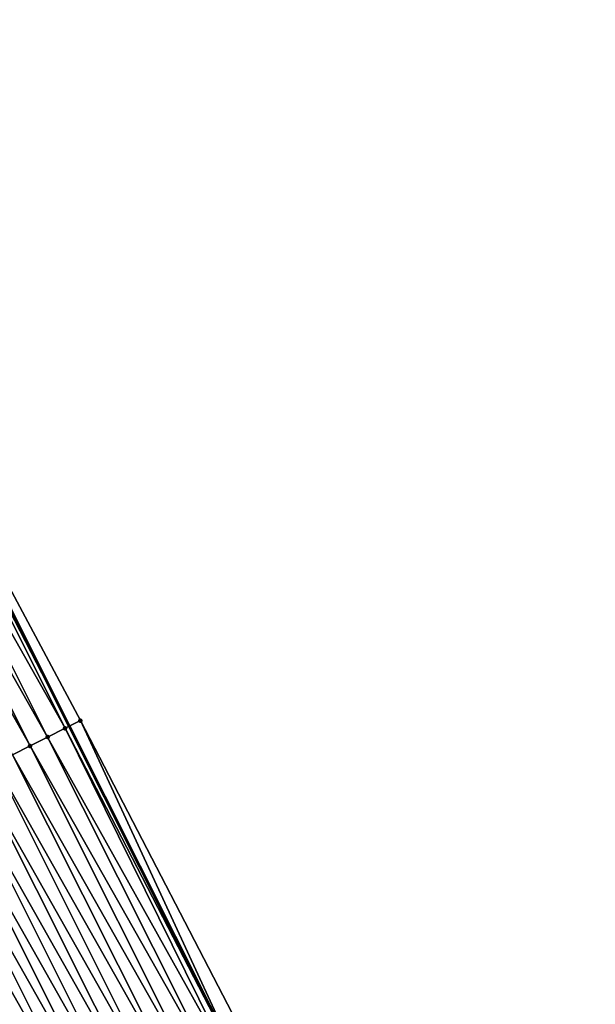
# Model space of a CAD drawing. Header units: feet. Extents: x 2017353 to 2024169, y 808050 to 818690.
# Tile 273 of 305: x 2023310 to 2023340, y 813331 to 813381. Entities that reach past the tile are written whole.
import ezdxf

# ---------------------------------------------------------------- set-up
doc = ezdxf.new("R2010")
doc.units = ezdxf.units.FT
doc.header["$MEASUREMENT"] = 0
for name, color, linetype, lineweight in [('EP_Travel Lane', 172, 'Continuous', 53), ('SB-Road Shots', 141, 'Continuous', 100), ('SB-Road X-Section', 40, 'Continuous', 13)]:
    doc.layers.add(name, color=color, linetype=linetype, lineweight=lineweight)
doc.layers.add('I-77-MM15-17_SB-Surface-BORDER', color=7, linetype='Continuous')
doc.layers.add('I-77-MM15-17_SB-Surface-TIN', color=7, linetype='Continuous')

msp = doc.modelspace()

# ---------------------------------------------------------------- linework, layer by layer
at = {"layer": 'EP_Travel Lane'}
msp.add_polyline3d([(2023194.421320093, 813555.3463802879, 318.4628187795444), (2023204.926228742, 813538.3413243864, 319.1687769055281), (2023215.282699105, 813521.2431331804, 319.8780506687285), (2023225.639466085, 813504.1444522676, 320.570867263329), (2023236.072333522, 813486.3501624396, 321.2628985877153), (2023245.948912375, 813468.9706157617, 321.899223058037), (2023255.877018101, 813451.4877409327, 322.4517125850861), (2023265.601964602, 813434.0233073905, 323.0995910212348), (2023275.32635841, 813416.5598663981, 323.7814858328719), (2023284.996142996, 813398.7343607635, 324.4486668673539), (2023294.310590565, 813381.0468244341, 325.0806575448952), (2023303.782176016, 813363.0608933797, 325.6756898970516), (2023312.75653109, 813345.1961410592, 326.2347188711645), (2023321.727080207, 813327.3305454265, 326.8261094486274), (2023330.645212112, 813308.9822243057, 327.400423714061), (2023339.098520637, 813290.8643386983, 327.9331827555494)], dxfattribs=at)
at = {"layer": 'I-77-MM15-17_SB-Surface-BORDER', "color": 3, "linetype": 'Continuous', "lineweight": -3}
msp.add_polyline3d([(2023194.975082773, 813555.6961595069, 318.5071512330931), (2023205.189514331, 813538.5075337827, 319.1876011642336), (2023216.363663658, 813521.9255594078, 319.9559401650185), (2023227.14517695, 813505.0951388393, 320.6821071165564), (2023237.925304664, 813487.4085238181, 321.4009052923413), (2023248.819575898, 813470.610404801, 322.117313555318), (2023257.663590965, 813452.4901330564, 322.5894861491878), (2023268.593012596, 813435.7017305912, 323.3364311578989), (2023277.667020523, 813417.8725349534, 323.946135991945), (2023286.990578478, 813399.801081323, 324.6073126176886), (2023295.189289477, 813381.516258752, 325.1360678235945), (2023303.901929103, 813363.1212285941, 325.6819302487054), (2023313.322156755, 813345.4811914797, 326.2663508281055), (2023322.535660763, 813327.7381463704, 326.8747219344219), (2023331.463154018, 813309.3654182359, 327.4530750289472), (2023339.589621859, 813291.094323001, 327.9617861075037)], dxfattribs=at)
at = {"layer": 'I-77-MM15-17_SB-Surface-TIN', "color": 128, "linetype": 'Continuous', "lineweight": -3}
for points in [[(2023312.545967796, 813345.090026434, 326.2229433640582), (2023303.575007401, 813362.9565155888, 325.6648943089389), (2023302.682058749, 813362.506354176, 325.6102702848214)], [(2023303.575007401, 813362.9565155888, 325.6648943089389), (2023312.75653109, 813345.1961410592, 326.2347188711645), (2023303.782176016, 813363.0608933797, 325.6756898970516)], [(2023312.545967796, 813345.090026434, 326.2229433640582), (2023312.75653109, 813345.1961410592, 326.2347188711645), (2023303.575007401, 813362.9565155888, 325.6648943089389)], [(2023303.901929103, 813363.1212285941, 325.6819302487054), (2023303.782176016, 813363.0608933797, 325.6756898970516), (2023312.75653109, 813345.1961410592, 326.2347188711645)], [(2023313.322156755, 813345.4811914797, 326.2663508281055), (2023303.901929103, 813363.1212285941, 325.6819302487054), (2023312.75653109, 813345.1961410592, 326.2347188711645)], [(2023311.653023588, 813344.6398561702, 326.1679834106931), (2023302.682058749, 813362.506354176, 325.6102702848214), (2023301.789175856, 813362.0560617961, 325.5506756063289)], [(2023311.653023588, 813344.6398561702, 326.1679834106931), (2023312.545967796, 813345.090026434, 326.2229433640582), (2023302.682058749, 813362.506354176, 325.6102702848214)], [(2023310.760126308, 813344.1895924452, 326.1094762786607), (2023301.789175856, 813362.0560617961, 325.5506756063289), (2023300.896310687, 813361.6057341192, 325.4897412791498)], [(2023310.760126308, 813344.1895924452, 326.1094762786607), (2023311.653023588, 813344.6398561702, 326.1679834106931), (2023301.789175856, 813362.0560617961, 325.5506756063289)], [(2023309.867208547, 813343.7393695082, 326.0525172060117), (2023310.760126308, 813344.1895924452, 326.1094762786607), (2023300.896310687, 813361.6057341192, 325.4897412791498)], [(2023313.322156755, 813345.4811914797, 326.2663508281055), (2023312.75653109, 813345.1961410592, 326.2347188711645), (2023321.727080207, 813327.3305454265, 326.8261094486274)], [(2023322.535660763, 813327.7381463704, 326.8747219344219), (2023313.322156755, 813345.4811914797, 326.2663508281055), (2023321.727080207, 813327.3305454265, 326.8261094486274)], [(2023321.414746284, 813327.1730996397, 326.8073316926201), (2023312.545967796, 813345.090026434, 326.2229433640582), (2023311.653023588, 813344.6398561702, 326.1679834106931)], [(2023312.545967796, 813345.090026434, 326.2229433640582), (2023321.727080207, 813327.3305454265, 326.8261094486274), (2023312.75653109, 813345.1961410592, 326.2347188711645)], [(2023321.414746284, 813327.1730996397, 326.8073316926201), (2023321.727080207, 813327.3305454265, 326.8261094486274), (2023312.545967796, 813345.090026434, 326.2229433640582)], [(2023320.62357906, 813326.7741734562, 326.7566378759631), (2023311.653023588, 813344.6398561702, 326.1679834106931), (2023310.760126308, 813344.1895924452, 326.1094762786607)], [(2023320.62357906, 813326.7741734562, 326.7566378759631), (2023321.414746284, 813327.1730996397, 326.8073316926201), (2023311.653023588, 813344.6398561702, 326.1679834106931)], [(2023319.730669, 813326.3239351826, 326.6990968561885), (2023310.760126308, 813344.1895924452, 326.1094762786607), (2023309.867208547, 813343.7393695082, 326.0525172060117)], [(2023319.730669, 813326.3239351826, 326.6990968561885), (2023320.62357906, 813326.7741734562, 326.7566378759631), (2023310.760126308, 813344.1895924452, 326.1094762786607)], [(2023317.944792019, 813325.42357188, 326.5883128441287), (2023308.974242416, 813343.2892429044, 325.9992143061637), (2023308.081233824, 813342.8392008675, 325.9491210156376)], [(2023318.837743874, 813325.8737269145, 326.6426946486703), (2023309.867208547, 813343.7393695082, 326.0525172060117), (2023308.974242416, 813343.2892429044, 325.9992143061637)], [(2023317.944792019, 813325.42357188, 326.5883128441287), (2023318.837743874, 813325.8737269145, 326.6426946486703), (2023308.974242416, 813343.2892429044, 325.9992143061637)], [(2023318.837743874, 813325.8737269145, 326.6426946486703), (2023319.730669, 813326.3239351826, 326.6990968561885), (2023309.867208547, 813343.7393695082, 326.0525172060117)], [(2023317.051808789, 813324.9734793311, 326.5363025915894), (2023308.081233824, 813342.8392008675, 325.9491210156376), (2023307.188196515, 813342.3892160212, 325.9011983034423)], [(2023317.051808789, 813324.9734793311, 326.5363025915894), (2023317.944792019, 813325.42357188, 326.5883128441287), (2023308.081233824, 813342.8392008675, 325.9491210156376)], [(2023316.158798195, 813324.5234412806, 326.4863607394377), (2023307.188196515, 813342.3892160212, 325.9011983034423), (2023306.295188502, 813341.9391728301, 325.8510612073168)], [(2023316.158798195, 813324.5234412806, 326.4863607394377), (2023317.051808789, 813324.9734793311, 326.5363025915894), (2023307.188196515, 813342.3892160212, 325.9011983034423)], [(2023315.265798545, 813324.0733814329, 326.4355916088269), (2023306.295188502, 813341.9391728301, 325.8510612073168), (2023305.402212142, 813341.4890666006, 325.798531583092)], [(2023315.265798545, 813324.0733814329, 326.4355916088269), (2023316.158798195, 813324.5234412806, 326.4863607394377), (2023306.295188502, 813341.9391728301, 325.8510612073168)], [(2023314.372819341, 813323.6232808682, 326.3832771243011), (2023305.402212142, 813341.4890666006, 325.798531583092), (2023304.509315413, 813341.0388017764, 325.7399827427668)], [(2023314.372819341, 813323.6232808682, 326.3832771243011), (2023315.265798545, 813324.0733814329, 326.4355916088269), (2023305.402212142, 813341.4890666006, 325.798531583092)], [(2023313.479850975, 813323.1731587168, 326.3301433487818), (2023304.509315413, 813341.0388017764, 325.7399827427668), (2023303.616436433, 813340.5885016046, 325.6800923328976)], [(2023313.479850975, 813323.1731587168, 326.3301433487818), (2023314.372819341, 813323.6232808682, 326.3832771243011), (2023304.509315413, 813341.0388017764, 325.7399827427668)], [(2023312.586880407, 813322.7230409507, 326.2771760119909), (2023303.616436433, 813340.5885016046, 325.6800923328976), (2023302.723509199, 813340.1382975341, 325.6238492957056)], [(2023312.586880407, 813322.7230409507, 326.2771760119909), (2023313.479850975, 813323.1731587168, 326.3301433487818), (2023303.616436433, 813340.5885016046, 325.6800923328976)], [(2023311.693930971, 813322.2728810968, 326.2226112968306), (2023302.723509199, 813340.1382975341, 325.6238492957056), (2023301.830656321, 813339.6879453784, 325.5619859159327)], [(2023311.693930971, 813322.2728810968, 326.2226112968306), (2023312.586880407, 813322.7230409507, 326.2771760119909), (2023302.723509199, 813340.1382975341, 325.6238492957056)], [(2023310.725447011, 813321.7843714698, 326.1552230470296), (2023301.821426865, 813339.6832882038, 325.5612898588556), (2023301.573060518, 813339.5579627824, 325.5425588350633)], [(2023309.908328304, 813321.3719714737, 326.0910925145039), (2023310.725447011, 813321.7843714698, 326.1552230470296), (2023301.573060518, 813339.5579627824, 325.5425588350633)], [(2023310.801076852, 813321.8225314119, 326.1608418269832), (2023301.830656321, 813339.6879453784, 325.5619859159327), (2023301.821426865, 813339.6832882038, 325.5612898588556)], [(2023310.801076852, 813321.8225314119, 326.1608418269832), (2023301.821426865, 813339.6832882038, 325.5612898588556), (2023310.791877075, 813321.817889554, 326.1601583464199)], [(2023310.725447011, 813321.7843714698, 326.1552230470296), (2023310.791877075, 813321.817889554, 326.1601583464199), (2023301.821426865, 813339.6832882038, 325.5612898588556)], [(2023310.801076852, 813321.8225314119, 326.1608418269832), (2023311.693930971, 813322.2728810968, 326.2226112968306), (2023301.830656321, 813339.6879453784, 325.5619859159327)]]:
    msp.add_3dface(points, dxfattribs=at)
at = {"layer": 'SB-Road Shots', "lineweight": 100}
for p in [(2023313.322156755, 813345.4811914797, 326.2663508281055), (2023312.545967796, 813345.090026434, 326.2229433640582), (2023311.653023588, 813344.6398561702, 326.1679834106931), (2023310.760126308, 813344.1895924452, 326.1094762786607)]:
    msp.add_point(p, dxfattribs=at)
at = {"layer": 'SB-Road X-Section', "extrusion": (0.4485272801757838, -0.8932831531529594, 0.02947010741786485), "elevation": 180973.0203933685, "flags": 128}
msp.add_lwpolyline([(2173143.219304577, -5009.203687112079), (2173142.350122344, -5009.247113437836), (2173141.350122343, -5009.302097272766), (2173140.350122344, -5009.360629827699), (2173139.350122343, -5009.417613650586), (2173138.350122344, -5009.470939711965), (2173137.350122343, -5009.521054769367), (2173136.350122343, -5009.568998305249), (2173135.350122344, -5009.61915718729), (2173134.350122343, -5009.671709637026), (2173133.350122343, -5009.730283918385), (2173132.350122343, -5009.790200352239), (2173131.350122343, -5009.846467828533), (2173130.350122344, -5009.908358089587), (2173130.061590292, -5009.927793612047), (2173129.350122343, -5009.978358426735), (2173128.36863791, -5010.051997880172), (2173128.350122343, -5010.053447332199), (2173127.350122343, -5010.133332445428), (2173126.350122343, -5010.212865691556), (2173125.350122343, -5010.286436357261), (2173124.350122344, -5010.356128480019), (2173123.350122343, -5010.425230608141), (2173122.350122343, -5010.495324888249), (2173121.350122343, -5010.5661389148), (2173120.350122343, -5010.638838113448), (2173119.350122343, -5010.718314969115), (2173118.350122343, -5010.802918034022), (2173117.350122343, -5010.889983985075), (2173116.350122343, -5010.976512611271), (2173115.350122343, -5011.063544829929), (2173114.350122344, -5011.154279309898), (2173113.350122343, -5011.250134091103), (2173113.054066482, -5011.278495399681)], dxfattribs=at)

doc.saveas('drawing.dxf')
